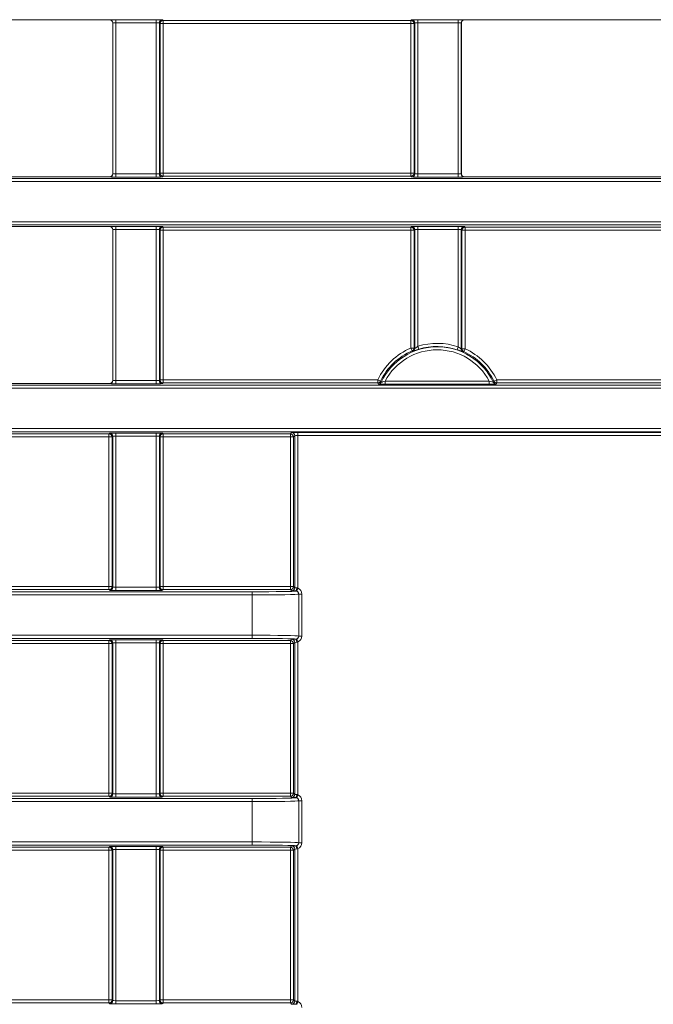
# Model space of a CAD drawing. Header units: millimetres. Extents: x 0 to 1118, y 0 to 864.
# Tile 332 of 390: x 511 to 521, y 613 to 629. Entities that reach past the tile are written whole.
import ezdxf

# ---------------------------------------------------------------- set-up
doc = ezdxf.new("R2010")
doc.units = ezdxf.units.MM

msp = doc.modelspace()

# ---------------------------------------------------------------- linework, layer by layer
at = {"color": 7, "linetype": 'Continuous', "lineweight": 15}
for p, q in [((508.5663, 628.9615), (512.5861, 628.9615)), ((512.6361, 628.9115), (512.6361, 626.4786)), ((518.2664, 626.4786), (518.2664, 628.9115)), ((518.3163, 628.9615), (522.3361, 628.9615)), ((508.5663, 626.4286), (512.5861, 626.4286)), ((518.3163, 626.4286), (522.3361, 626.4286)), ((508.5663, 625.6254), (512.5861, 625.6254)), ((512.6361, 625.5754), (512.6361, 623.1425)), ((517.5129, 623.6581), (517.5129, 625.5772)), ((518.2646, 625.5772), (518.2646, 623.6471)), ((508.5663, 623.0925), (512.5861, 623.0925))]:
    msp.add_line(p, q, dxfattribs=at)
at = {"color": 9, "linetype": 'Continuous', "lineweight": 0}
for p, q in [((512.5861, 628.9615), (512.5879, 628.9633)), ((512.6379, 628.9133), (512.6361, 628.9115)), ((512.6379, 626.4769), (512.6379, 628.9133)), ((512.6879, 628.965), (513.3396, 628.965)), ((512.6879, 628.965), (512.6879, 628.915)), ((513.3396, 628.915), (512.6879, 628.915)), ((512.6879, 628.915), (512.6879, 626.4752)), ((513.3396, 628.965), (513.3396, 628.915)), ((513.3396, 626.4752), (513.3396, 628.915)), ((513.3896, 628.9133), (513.3896, 626.4769)), ((513.401, 628.9019), (513.3896, 628.9133)), ((513.401, 626.4883), (513.401, 628.9019)), ((513.401, 628.9019), (513.451, 628.9019)), ((513.4396, 628.9633), (513.451, 628.9519)), ((513.451, 628.9519), (517.4515, 628.9519)), ((513.451, 628.9519), (513.451, 628.9019)), ((513.451, 628.9019), (513.451, 626.4883)), ((517.4515, 628.9019), (513.451, 628.9019)), ((517.4515, 628.9519), (517.4629, 628.9633)), ((517.4515, 628.9519), (517.4515, 628.9019)), ((517.4515, 628.9019), (517.5015, 628.9019)), ((517.4515, 626.4883), (517.4515, 628.9019)), ((517.5129, 628.9133), (517.5015, 628.9019)), ((517.5015, 628.9019), (517.5015, 626.4883)), ((517.5129, 626.4769), (517.5129, 628.9133)), ((517.5629, 628.965), (518.2146, 628.965)), ((517.5629, 628.915), (517.5629, 628.965)), ((518.2146, 628.915), (517.5629, 628.915)), ((517.5629, 628.915), (517.5629, 626.4752)), ((518.2146, 628.915), (518.2146, 628.965)), ((518.2146, 626.4752), (518.2146, 628.915)), ((518.2646, 628.9133), (518.2646, 626.4769)), ((518.2664, 628.9115), (518.2646, 628.9133)), ((518.3146, 628.9633), (518.3163, 628.9615)), ((470.0133, 626.4029), (609.6392, 626.4029)), ((609.6392, 626.3529), (470.0133, 626.3529)), ((512.5879, 626.4269), (512.5861, 626.4286)), ((512.6361, 626.4786), (512.6379, 626.4769)), ((512.6879, 626.4752), (512.6879, 626.4252)), ((512.6879, 626.4752), (513.3396, 626.4752)), ((513.3396, 626.4252), (512.6879, 626.4252)), ((513.3396, 626.4752), (513.3396, 626.4252)), ((513.3896, 626.4769), (513.401, 626.4883)), ((513.401, 626.4883), (513.451, 626.4883)), ((513.451, 626.4383), (513.4396, 626.4269)), ((513.451, 626.4883), (513.451, 626.4383)), ((513.451, 626.4883), (517.4515, 626.4883)), ((517.4515, 626.4383), (513.451, 626.4383)), ((517.4515, 626.4883), (517.5015, 626.4883)), ((517.4515, 626.4883), (517.4515, 626.4383)), ((517.4629, 626.4269), (517.4515, 626.4383)), ((517.5015, 626.4883), (517.5129, 626.4769)), ((517.5629, 626.4252), (517.5629, 626.4752)), ((517.5629, 626.4752), (518.2146, 626.4752)), ((518.2146, 626.4252), (517.5629, 626.4252)), ((518.2146, 626.4252), (518.2146, 626.4752)), ((518.2646, 626.4769), (518.2664, 626.4786)), ((518.3163, 626.4286), (518.3146, 626.4269)), ((470.0133, 625.7012), (609.6392, 625.7012)), ((609.6392, 625.6512), (470.0133, 625.6512)), ((512.5861, 625.6254), (512.5879, 625.6272)), ((512.6379, 625.5772), (512.6361, 625.5754)), ((512.6379, 623.1408), (512.6379, 625.5772)), ((512.6879, 625.6289), (513.3396, 625.6289)), ((512.6879, 625.5789), (512.6879, 625.6289)), ((513.3396, 625.5789), (512.6879, 625.5789)), ((512.6879, 625.5789), (512.6879, 623.1391)), ((513.3396, 625.5789), (513.3396, 625.6289)), ((513.3396, 623.1391), (513.3396, 625.5789)), ((513.3896, 625.5772), (513.3896, 623.1408)), ((513.401, 625.5658), (513.3896, 625.5772)), ((513.401, 623.1521), (513.401, 625.5658)), ((513.401, 625.5658), (513.451, 625.5658)), ((513.4396, 625.6272), (513.451, 625.6158)), ((513.451, 625.6158), (517.4515, 625.6158)), ((513.451, 625.5658), (513.451, 625.6158)), ((517.4515, 625.5658), (513.451, 625.5658)), ((513.451, 625.5658), (513.451, 623.1521)), ((517.4515, 625.6158), (517.4629, 625.6272)), ((517.4515, 625.5658), (517.4515, 625.6158)), ((517.4515, 625.5658), (517.5015, 625.5658)), ((517.4515, 623.6656), (517.4515, 625.5658)), ((517.5129, 625.5772), (517.5015, 625.5658)), ((517.5015, 625.5658), (517.5015, 623.6656)), ((517.5629, 625.6289), (518.2146, 625.6289)), ((517.5629, 625.5789), (517.5629, 625.6289)), ((518.2146, 625.5789), (517.5629, 625.5789)), ((517.5629, 625.5789), (517.5629, 623.693)), ((518.2146, 625.5789), (518.2146, 625.6289)), ((518.2146, 623.6849), (518.2146, 625.5789)), ((518.276, 625.5658), (518.2646, 625.5772)), ((518.276, 623.6544), (518.276, 625.5658)), ((518.276, 625.5658), (518.326, 625.5658)), ((518.3146, 625.6272), (518.326, 625.6158)), ((518.326, 625.6158), (522.3265, 625.6158)), ((518.326, 625.5658), (518.326, 625.6158)), ((518.326, 625.5658), (518.326, 623.6544)), ((522.3265, 625.5658), (518.326, 625.5658)), ((517.4515, 623.6656), (517.5015, 623.6656)), ((517.4714, 623.6198), (517.4515, 623.6656)), ((517.5015, 623.6656), (517.5129, 623.6581)), ((517.5777, 623.6453), (517.5629, 623.693)), ((518.1986, 623.6375), (518.2146, 623.6849)), ((518.2646, 623.6471), (518.276, 623.6544)), ((518.276, 623.6544), (518.326, 623.6544)), ((518.3049, 623.6091), (518.326, 623.6544)), ((470.0133, 623.0668), (585.7614, 623.0668)), ((585.7614, 623.0168), (470.0133, 623.0168)), ((512.5879, 623.0908), (512.5861, 623.0925)), ((512.6361, 623.1425), (512.6379, 623.1408)), ((512.6879, 623.0891), (512.6879, 623.1391)), ((512.6879, 623.1391), (513.3396, 623.1391)), ((513.3396, 623.0891), (512.6879, 623.0891)), ((513.3396, 623.0891), (513.3396, 623.1391)), ((513.3896, 623.1408), (513.401, 623.1521)), ((513.401, 623.1521), (513.451, 623.1521)), ((513.451, 623.1022), (513.4396, 623.0908)), ((513.451, 623.1022), (513.451, 623.1521)), ((513.451, 623.1521), (516.9153, 623.1521)), ((516.9153, 623.1022), (513.451, 623.1022)), ((516.9153, 623.1022), (516.9153, 623.1521)), ((516.9153, 623.1521), (516.9602, 623.1303)), ((516.9263, 623.0847), (516.9153, 623.1022)), ((517.0373, 623.0829), (517.0373, 623.1329)), ((517.0373, 623.1329), (518.7152, 623.1329)), ((518.7152, 623.0829), (517.0373, 623.0829)), ((518.7152, 623.0829), (518.7152, 623.1329)), ((518.7922, 623.1303), (518.8372, 623.1521)), ((518.8372, 623.1022), (518.8262, 623.0847)), ((518.8372, 623.1521), (518.8372, 623.1022)), ((518.8372, 623.1521), (522.3265, 623.1521)), ((522.3265, 623.1022), (518.8372, 623.1022)), ((470.0133, 622.3651), (585.7614, 622.3651)), ((585.7614, 622.3151), (470.0133, 622.3151)), ((508.576, 622.2797), (512.5765, 622.2797)), ((512.5765, 622.2297), (508.576, 622.2297)), ((512.5765, 622.2797), (512.5879, 622.2911)), ((512.5765, 622.2797), (512.5765, 622.2297)), ((512.5765, 619.816), (512.5765, 622.2297)), ((512.5765, 622.2297), (512.6265, 622.2297)), ((512.6379, 622.2411), (512.6265, 622.2297)), ((512.6265, 622.2297), (512.6265, 619.816)), ((512.6379, 619.8047), (512.6379, 622.2411)), ((512.6879, 622.2928), (513.3396, 622.2928)), ((512.6879, 622.2428), (512.6879, 622.2928)), ((513.3396, 622.2428), (512.6879, 622.2428)), ((512.6879, 622.2428), (512.6879, 619.8029)), ((513.3396, 622.2428), (513.3396, 622.2928)), ((513.3396, 619.8029), (513.3396, 622.2428)), ((513.3896, 622.2411), (513.3896, 619.8047)), ((513.401, 622.2297), (513.3896, 622.2411)), ((513.401, 619.816), (513.401, 622.2297)), ((513.401, 622.2297), (513.451, 622.2297)), ((513.4396, 622.2911), (513.451, 622.2797)), ((513.451, 622.2797), (515.5053, 622.2797)), ((513.451, 622.2297), (513.451, 622.2797)), ((513.451, 622.2297), (513.451, 619.816)), ((515.5053, 622.2297), (513.451, 622.2297)), ((515.5053, 622.2797), (515.5254, 622.2998)), ((515.5053, 622.2297), (515.5053, 622.2797)), ((515.5553, 622.2297), (515.5053, 622.2297)), ((515.5053, 619.816), (515.5053, 622.2297)), ((515.5754, 622.2498), (515.5553, 622.2297)), ((515.5553, 622.2297), (515.5553, 619.816)), ((515.5754, 619.7959), (515.5754, 622.2498)), ((515.6254, 622.3015), (571.1521, 622.3015)), ((515.6254, 622.3015), (515.6254, 622.2515)), ((571.1521, 622.2515), (515.6254, 622.2515)), ((515.6254, 622.2515), (515.6254, 619.788)), ((470.0133, 619.7307), (514.8892, 619.7307)), ((514.8892, 619.6807), (470.0133, 619.6807)), ((508.576, 619.816), (512.5765, 619.816)), ((512.5765, 619.766), (508.576, 619.766)), ((512.5765, 619.816), (512.5765, 619.766)), ((512.5765, 619.816), (512.6265, 619.816)), ((512.5879, 619.7547), (512.5765, 619.766)), ((512.6265, 619.816), (512.6379, 619.8047)), ((512.6879, 619.7529), (512.6879, 619.8029)), ((512.6879, 619.8029), (513.3396, 619.8029)), ((513.3396, 619.7529), (512.6879, 619.7529)), ((513.3396, 619.7529), (513.3396, 619.8029)), ((513.3896, 619.8047), (513.401, 619.816)), ((513.401, 619.816), (513.451, 619.816)), ((513.451, 619.766), (513.4396, 619.7547)), ((513.451, 619.766), (513.451, 619.816)), ((513.451, 619.816), (515.5053, 619.816)), ((515.5053, 619.766), (513.451, 619.766)), ((514.8892, 619.6807), (514.8892, 619.7307)), ((514.8892, 619.0289), (514.8892, 619.6807)), ((515.5053, 619.766), (515.5053, 619.816)), ((515.5053, 619.816), (515.5553, 619.816)), ((515.5254, 619.7459), (515.5053, 619.766)), ((515.5553, 619.816), (515.5754, 619.7959)), ((515.5891, 619.7427), (515.5908, 619.7443)), ((515.608, 619.7411), (515.6254, 619.788)), ((515.6407, 619.6942), (515.6391, 619.6927)), ((515.6391, 619.6927), (515.6391, 619.0169)), ((515.6407, 619.0154), (515.6407, 619.6942)), ((515.6407, 619.6942), (515.6906, 619.6942)), ((515.6906, 619.6942), (515.6906, 619.0154)), ((470.0133, 619.0289), (514.8892, 619.0289)), ((514.8892, 618.9789), (514.8892, 619.0289)), ((514.8892, 618.9789), (470.0133, 618.9789)), ((508.576, 618.9436), (512.5765, 618.9436)), ((512.5765, 618.8936), (508.576, 618.8936)), ((512.5765, 618.9436), (512.5879, 618.9549)), ((512.5765, 618.9436), (512.5765, 618.8936)), ((512.5765, 616.4799), (512.5765, 618.8936)), ((512.5765, 618.8936), (512.6265, 618.8936)), ((512.6379, 618.905), (512.6265, 618.8936)), ((512.6265, 618.8936), (512.6265, 616.4799)), ((512.6379, 616.4685), (512.6379, 618.905)), ((512.6879, 618.9567), (513.3396, 618.9567)), ((512.6879, 618.9067), (512.6879, 618.9567)), ((513.3396, 618.9067), (512.6879, 618.9067)), ((512.6879, 618.9067), (512.6879, 616.4668)), ((513.3396, 618.9067), (513.3396, 618.9567)), ((513.3396, 616.4668), (513.3396, 618.9067)), ((513.3896, 618.905), (513.3896, 616.4685)), ((513.401, 618.8936), (513.3896, 618.905)), ((513.401, 616.4799), (513.401, 618.8936)), ((513.401, 618.8936), (513.451, 618.8936)), ((513.4396, 618.9549), (513.451, 618.9436)), ((513.451, 618.9436), (515.5053, 618.9436)), ((513.451, 618.8936), (513.451, 618.9436)), ((515.5053, 618.8936), (513.451, 618.8936)), ((513.451, 618.8936), (513.451, 616.4799)), ((515.5053, 618.9436), (515.5254, 618.9637)), ((515.5053, 618.8936), (515.5053, 618.9436)), ((515.5553, 618.8936), (515.5053, 618.8936)), ((515.5053, 616.4799), (515.5053, 618.8936)), ((515.5754, 618.9137), (515.5553, 618.8936)), ((515.5553, 618.8936), (515.5553, 616.4799)), ((515.5754, 616.4598), (515.5754, 618.9137)), ((515.5908, 618.9653), (515.5891, 618.9669)), ((515.608, 618.9685), (515.6254, 618.9216)), ((515.6254, 618.9216), (515.6254, 616.4519)), ((515.6391, 619.0169), (515.6407, 619.0154)), ((515.6407, 619.0154), (515.6906, 619.0154)), ((470.0133, 616.3946), (514.8892, 616.3946)), ((514.8892, 616.3446), (470.0133, 616.3446)), ((508.576, 616.4799), (512.5765, 616.4799)), ((512.5765, 616.4299), (508.576, 616.4299)), ((512.5765, 616.4799), (512.6265, 616.4799)), ((512.5765, 616.4799), (512.5765, 616.4299)), ((512.5879, 616.4186), (512.5765, 616.4299)), ((512.6265, 616.4799), (512.6379, 616.4685)), ((512.6879, 616.4168), (512.6879, 616.4668)), ((512.6879, 616.4668), (513.3396, 616.4668)), ((513.3396, 616.4168), (512.6879, 616.4168)), ((513.3396, 616.4168), (513.3396, 616.4668)), ((513.3896, 616.4685), (513.401, 616.4799)), ((513.401, 616.4799), (513.451, 616.4799)), ((513.451, 616.4299), (513.4396, 616.4186)), ((513.451, 616.4299), (513.451, 616.4799)), ((513.451, 616.4799), (515.5053, 616.4799)), ((515.5053, 616.4299), (513.451, 616.4299)), ((514.8892, 616.3446), (514.8892, 616.3946)), ((514.8892, 615.6928), (514.8892, 616.3446)), ((515.5053, 616.4299), (515.5053, 616.4799)), ((515.5053, 616.4799), (515.5553, 616.4799)), ((515.5254, 616.4098), (515.5053, 616.4299)), ((515.5553, 616.4799), (515.5754, 616.4598)), ((515.5891, 616.4066), (515.5908, 616.4082)), ((515.608, 616.405), (515.6254, 616.4519)), ((515.6407, 616.3581), (515.6391, 616.3566)), ((515.6391, 616.3566), (515.6391, 615.6808)), ((515.6407, 615.6793), (515.6407, 616.3581)), ((515.6407, 616.3581), (515.6906, 616.3581)), ((515.6906, 616.3581), (515.6906, 615.6793)), ((470.0133, 615.6928), (514.8892, 615.6928)), ((514.8892, 615.6428), (514.8892, 615.6928)), ((514.8892, 615.6428), (470.0133, 615.6428)), ((508.576, 615.6075), (512.5765, 615.6075)), ((512.5765, 615.5575), (508.576, 615.5575)), ((512.5765, 615.6075), (512.5879, 615.6188)), ((512.5765, 615.6075), (512.5765, 615.5575)), ((512.5765, 613.1438), (512.5765, 615.5575)), ((512.5765, 615.5575), (512.6265, 615.5575)), ((512.6379, 615.5688), (512.6265, 615.5575)), ((512.6265, 615.5575), (512.6265, 613.1438)), ((512.6379, 613.1324), (512.6379, 615.5688)), ((512.6879, 615.6206), (513.3396, 615.6206)), ((512.6879, 615.5706), (512.6879, 615.6206)), ((513.3396, 615.5706), (512.6879, 615.5706)), ((512.6879, 615.5706), (512.6879, 613.1307)), ((513.3396, 615.5706), (513.3396, 615.6206)), ((513.3396, 613.1307), (513.3396, 615.5706)), ((513.3896, 615.5688), (513.3896, 613.1324)), ((513.401, 615.5575), (513.3896, 615.5688)), ((513.401, 613.1438), (513.401, 615.5575)), ((513.401, 615.5575), (513.451, 615.5575)), ((513.4396, 615.6188), (513.451, 615.6075)), ((513.451, 615.6075), (515.5053, 615.6075)), ((513.451, 615.5575), (513.451, 615.6075)), ((513.451, 615.5575), (513.451, 613.1438)), ((515.5053, 615.5575), (513.451, 615.5575)), ((515.5053, 615.6075), (515.5254, 615.6276)), ((515.5053, 615.5575), (515.5053, 615.6075)), ((515.5553, 615.5575), (515.5053, 615.5575)), ((515.5053, 613.1438), (515.5053, 615.5575)), ((515.5754, 615.5776), (515.5553, 615.5575)), ((515.5553, 615.5575), (515.5553, 613.1438)), ((515.5754, 613.1237), (515.5754, 615.5776)), ((515.5908, 615.6292), (515.5891, 615.6308)), ((515.608, 615.6324), (515.6254, 615.5855)), ((515.6254, 615.5855), (515.6254, 613.1158)), ((515.6391, 615.6808), (515.6407, 615.6793)), ((515.6407, 615.6793), (515.6906, 615.6793)), ((509.0912, 613.1438), (512.5765, 613.1438)), ((512.5765, 613.0938), (509.0912, 613.0938)), ((512.5765, 613.1438), (512.6265, 613.1438)), ((512.5765, 613.1438), (512.5765, 613.0938)), ((512.5879, 613.0824), (512.5765, 613.0938)), ((512.6265, 613.1438), (512.6379, 613.1324)), ((512.6879, 613.0807), (512.6879, 613.1307)), ((512.6879, 613.1307), (513.3396, 613.1307)), ((513.3396, 613.0807), (512.6879, 613.0807)), ((513.3396, 613.0807), (513.3396, 613.1307)), ((513.3896, 613.1324), (513.401, 613.1438)), ((513.401, 613.1438), (513.451, 613.1438)), ((513.451, 613.0938), (513.4396, 613.0824)), ((513.451, 613.0938), (513.451, 613.1438)), ((513.451, 613.1438), (515.5053, 613.1438)), ((515.5053, 613.0938), (513.451, 613.0938)), ((515.5053, 613.0938), (515.5053, 613.1438)), ((515.5053, 613.1438), (515.5553, 613.1438)), ((515.5254, 613.0737), (515.5053, 613.0938)), ((515.5553, 613.1438), (515.5754, 613.1237)), ((515.608, 613.0689), (515.6254, 613.1158))]:
    msp.add_line(p, q, dxfattribs=at)
at = {"color": 9, "linetype": 'Continuous', "lineweight": 0, "flags": 128}
for points in [[(515.5908, 619.7443), (515.5941, 619.7454), (515.5973, 619.7484), (515.6003, 619.753), (515.6029, 619.7593), (515.6051, 619.7668), (515.6067, 619.7754), (515.6077, 619.7847), (515.6081, 619.7943)], [(515.5908, 618.9653), (515.5941, 618.9642), (515.5973, 618.9612), (515.6003, 618.9566), (515.6029, 618.9504), (515.6051, 618.9428), (515.6067, 618.9342), (515.6077, 618.9249), (515.6081, 618.9153)], [(515.5908, 616.4082), (515.5941, 616.4093), (515.5973, 616.4123), (515.6003, 616.4169), (515.6029, 616.4231), (515.6051, 616.4307), (515.6067, 616.4393), (515.6077, 616.4486), (515.6081, 616.4582)], [(515.5908, 615.6292), (515.5941, 615.6281), (515.5973, 615.6251), (515.6003, 615.6205), (515.6029, 615.6142), (515.6051, 615.6067), (515.6067, 615.5981), (515.6077, 615.5888), (515.6081, 615.5792)], [(515.5908, 613.0721), (515.5941, 613.0732), (515.5973, 613.0761), (515.6003, 613.0808), (515.6029, 613.087), (515.6051, 613.0946), (515.6067, 613.1032), (515.6077, 613.1124), (515.6081, 613.1221)]]:
    msp.add_lwpolyline(points, dxfattribs=at)
at = {"color": 9, "linetype": 'Continuous', "lineweight": 0}
for centre, radius, start, end in [((512.5879, 628.9133), 0.05, 0.02044, 89.97956), ((513.4396, 628.9133), 0.05, 90.02044, 179.97956), ((513.451, 628.9019), 0.05, 90.02044, 179.97956), ((517.4515, 628.9019), 0.05, 0.02044, 89.97956), ((517.4629, 628.9133), 0.05, 0.02044, 89.97956), ((518.3146, 628.9133), 0.05, 90.02044, 179.97956), ((512.5879, 626.4769), 0.05, 270.02044, 359.97956), ((513.4396, 626.4769), 0.05, 180.02044, 269.97956), ((513.451, 626.4883), 0.05, 180.02044, 269.97956), ((517.4515, 626.4883), 0.05, 270.02044, 359.97956), ((517.4629, 626.4769), 0.05, 270.02044, 359.97956), ((518.3146, 626.4769), 0.05, 180.02044, 269.97956), ((512.5879, 625.5772), 0.05, 0.02044, 89.97956), ((513.4396, 625.5772), 0.05, 90.02044, 179.97956), ((513.451, 625.5658), 0.05, 90.02044, 179.97956), ((517.4515, 625.5658), 0.05, 0.02044, 89.97956), ((517.4629, 625.5772), 0.05, 0.02044, 89.97956), ((518.3146, 625.5772), 0.05, 90.02044, 179.97956), ((518.326, 625.5658), 0.05, 90.02044, 179.97956), ((517.8762, 622.6854), 1.0683, 113.42566, 154.09215), ((517.8762, 622.6854), 1.0009, 25.31254, 154.68746), ((517.4515, 623.6657), 0.05, 293.43805, 359.98761), ((517.8762, 622.6854), 1.0552, 71.2977, 107.2751), ((518.3146, 623.6471), 0.05, 180.0121, 245.48575), ((518.326, 623.6544), 0.05, 180.012, 245.09281), ((517.8762, 622.6854), 1.0683, 25.90785, 65.10481), ((517.8762, 622.6854), 0.9509, 28.0804, 151.9196), ((515.4864, 620.7352), 3.5016, 55.24587, 55.46569), ((520.2891, 620.6435), 3.5681, 123.78464, 123.99868), ((512.5879, 623.1408), 0.05, 270.02044, 359.97956), ((513.4396, 623.1408), 0.05, 180.02044, 269.97956), ((513.451, 623.1522), 0.05, 180.02044, 269.97956), ((516.9153, 623.1522), 0.05, 270.01174, 334.08041), ((519.9736, 625.1072), 3.604, 213.26741, 213.59158), ((515.7893, 625.1004), 3.5915, 326.40786, 326.73315), ((518.8262, 623.1347), 0.05, 205.32443, 269.98811), ((518.8372, 623.1522), 0.05, 205.91959, 269.98826), ((512.5765, 622.2297), 0.05, 0.02044, 89.97956), ((512.5879, 622.241), 0.05, 0.02044, 89.97956), ((513.4396, 622.241), 0.05, 90.02044, 179.97956), ((513.451, 622.2297), 0.05, 90.02044, 179.97956), ((515.5053, 622.2297), 0.05, 0.02044, 89.97956), ((515.5254, 622.2498), 0.05, 0.02044, 89.97956), ((512.5765, 619.816), 0.05, 270.02044, 359.97956), ((512.5879, 619.8047), 0.05, 270.02044, 359.97956), ((513.4396, 619.8047), 0.05, 180.02044, 269.97956), ((513.451, 619.816), 0.05, 180.02044, 269.97956), ((515.5053, 619.816), 0.05, 270.02044, 359.97956), ((515.5254, 619.7959), 0.05, 270.02044, 359.97956), ((515.5891, 619.6927), 0.05, 0.02044, 89.97956), ((512.5765, 618.8936), 0.05, 0.02044, 89.97956), ((512.5879, 618.9049), 0.05, 0.02044, 89.97956), ((513.4396, 618.9049), 0.05, 90.02044, 179.97956), ((513.451, 618.8936), 0.05, 90.02044, 179.97956), ((515.5053, 618.8936), 0.05, 0.02044, 89.97956), ((515.5254, 618.9137), 0.05, 0.02044, 89.97956), ((515.5891, 619.017), 0.05, 270.02044, 359.97956), ((512.5765, 616.4799), 0.05, 270.02044, 359.97956), ((512.5879, 616.4686), 0.05, 270.02044, 359.97956), ((513.4396, 616.4686), 0.05, 180.02044, 269.97956), ((513.451, 616.4799), 0.05, 180.02044, 269.97956), ((515.5053, 616.4799), 0.05, 270.02044, 359.97956), ((515.5254, 616.4598), 0.05, 270.02044, 359.97956), ((515.5891, 616.3565), 0.05, 0.02044, 89.97956), ((512.5765, 615.5574), 0.05, 0.02044, 89.97956), ((512.5879, 615.5688), 0.05, 0.02044, 89.97956), ((513.4396, 615.5688), 0.05, 90.02044, 179.97956), ((513.451, 615.5574), 0.05, 90.02044, 179.97956), ((515.5053, 615.5574), 0.05, 0.02044, 89.97956), ((515.5254, 615.5776), 0.05, 0.02044, 89.97956), ((515.5891, 615.6808), 0.05, 270.02044, 359.97956), ((512.5765, 613.1438), 0.05, 270.02044, 359.97956), ((512.5879, 613.1325), 0.05, 270.02044, 359.97956), ((513.4396, 613.1325), 0.05, 180.02044, 269.97956), ((513.451, 613.1438), 0.05, 180.02044, 269.97956), ((515.5053, 613.1438), 0.05, 270.02044, 359.97956), ((515.5254, 613.1237), 0.05, 270.02044, 359.97956)]:
    msp.add_arc(centre, radius, start, end, dxfattribs=at)
at = {"color": 7, "linetype": 'Continuous', "lineweight": 15}
for centre, radius, start, end in [((517.4629, 623.6582), 0.05, 293.03388, 359.9875), ((517.8762, 622.6854), 1.0053, 71.2977, 107.2751), ((517.8762, 622.6854), 1.0183, 113.42566, 154.09215), ((517.8762, 622.6854), 1.0183, 25.90785, 65.10481), ((516.9263, 623.1347), 0.05, 270.01189, 334.67557)]:
    msp.add_arc(centre, radius, start, end, dxfattribs=at)
for centre, major_axis, start_param, end_param in [((512.5861, 628.9115), (0.0354, 0.0354), 5.4979394, 7.0684312), ((518.3164, 628.9115), (0.0354, -0.0354), 2.3563468, 3.9268385), ((512.5861, 626.4787), (0.0354, -0.0354), 5.4979394, 7.0684312), ((518.3164, 626.4787), (0.0354, 0.0354), 2.3563468, 3.9268385), ((512.5861, 625.5754), (0.0354, 0.0354), 5.4979394, 7.0684312), ((512.5861, 623.1425), (0.0354, -0.0354), 5.4979394, 7.0684312)]:
    msp.add_ellipse(centre, major_axis=major_axis, ratio=0.9996955, start_param=start_param, end_param=end_param, dxfattribs=at)
at = {"color": 9, "linetype": 'Continuous', "lineweight": 0}
for centre, major_axis, ratio, start_param, end_param in [((512.6879, 628.9632), (0.1, 0), 0.0174551, 1.5707963, 3.1241394), ((512.6879, 628.9133), (0.05, 0), 0.0349101, 1.5707963, 3.1241394), ((513.3396, 628.9632), (0.1, 0), 0.0174551, 0.0174533, 1.5707963), ((513.3396, 628.9133), (0.05, 0), 0.0349101, 0.0174533, 1.5707963), ((517.5629, 628.9632), (0.1, 0), 0.0174551, 1.5707963, 3.1241394), ((517.5629, 628.9133), (0.05, 0), 0.0349101, 1.5707963, 3.1241394), ((518.2146, 628.9632), (0.1, 0), 0.0174551, 0.0174533, 1.5707963), ((518.2146, 628.9133), (0.05, 0), 0.0349101, 0.0174533, 1.5707963), ((512.6879, 626.4269), (0.1, 0), 0.0174551, 3.1590459, 4.712389), ((512.6879, 626.4769), (0.05, 0), 0.0349101, 3.1590459, 4.712389), ((513.3396, 626.4769), (0.05, 0), 0.0349101, 4.712389, 6.265732), ((513.3396, 626.4269), (0.1, 0), 0.0174551, 4.712389, 6.265732), ((517.5629, 626.4269), (0.1, 0), 0.0174551, 3.1590459, 4.712389), ((517.5629, 626.4769), (0.05, 0), 0.0349101, 3.1590459, 4.712389), ((518.2146, 626.4769), (0.05, 0), 0.0349101, 4.712389, 6.265732), ((518.2146, 626.4269), (0.1, 0), 0.0174551, 4.712389, 6.265732), ((512.6879, 625.6271), (0.1, 0), 0.0174551, 1.5707963, 3.1241394), ((512.6879, 625.5771), (0.05, 0), 0.0349101, 1.5707963, 3.1241394), ((513.3396, 625.6271), (0.1, 0), 0.0174551, 0.0174533, 1.5707963), ((513.3396, 625.5771), (0.05, 0), 0.0349101, 0.0174533, 1.5707963), ((517.5629, 625.6271), (0.1, 0), 0.0174551, 1.5707963, 3.1241394), ((517.5629, 625.5771), (0.05, 0), 0.0349101, 1.5707963, 3.1241394), ((518.2146, 625.6271), (0.1, 0), 0.0174551, 0.0174533, 1.5707963), ((518.2146, 625.5771), (0.05, 0), 0.0349101, 0.0174533, 1.5707963), ((512.6879, 623.0908), (0.1, 0), 0.0174551, 3.1590459, 4.712389), ((512.6879, 623.1408), (0.05, 0), 0.0349101, 3.1590459, 4.712389), ((513.3396, 623.1408), (0.05, 0), 0.0349101, 4.712389, 6.265732), ((513.3396, 623.0908), (0.1, 0), 0.0174551, 4.712389, 6.265732), ((512.6879, 622.291), (0.1, 0), 0.0174551, 1.5707963, 3.1241394), ((512.6879, 622.241), (0.05, 0), 0.0349101, 1.5707963, 3.1241394), ((513.3396, 622.291), (0.1, 0), 0.0174551, 0.0174533, 1.5707963), ((513.3396, 622.241), (0.05, 0), 0.0349101, 0.0174533, 1.5707963), ((515.6254, 622.2998), (0.1, 0), 0.0174551, 1.5707963, 3.1241394), ((515.6254, 622.2498), (0.05, 0), 0.0349101, 1.5707963, 3.1241394), ((512.6879, 619.7547), (0.1, 0), 0.0174551, 3.1590459, 4.712389), ((512.6879, 619.8047), (0.05, 0), 0.0349101, 3.1590459, 4.712389), ((513.3396, 619.8047), (0.05, 0), 0.0349101, 4.712389, 6.265732), ((513.3396, 619.7547), (0.1, 0), 0.0174551, 4.712389, 6.265732), ((514.8892, 619.7429), (0.7, 0), 0.0174551, 4.712389, 6.265732), ((514.8892, 619.6929), (0.75, 0), 0.0162914, 4.712389, 6.265732), ((515.6254, 619.746), (0.1, 0), 0.0174551, 3.1590459, 4.3590446), ((515.6254, 619.796), (0.05, 0), 0.0349101, 3.1590459, 4.3590446), ((515.5906, 619.6942), (0.0354, 0.0354), 0.999087, 5.4979394, 6.7139733), ((515.5906, 619.6942), (-0.0707, -0.0707), 0.9996955, 2.3563468, 3.5723807), ((514.8892, 619.0167), (0.75, 0), 0.0162914, 0.0174533, 1.5707963), ((512.6879, 618.9549), (0.1, 0), 0.0174551, 1.5707963, 3.1241394), ((512.6879, 618.9049), (0.05, 0), 0.0349101, 1.5707963, 3.1241394), ((513.3396, 618.9549), (0.1, 0), 0.0174551, 0.0174533, 1.5707963), ((513.3396, 618.9049), (0.05, 0), 0.0349101, 0.0174533, 1.5707963), ((514.8892, 618.9667), (0.7, 0), 0.0174551, 0.0174533, 1.5707963), ((515.6254, 618.9636), (0.1, 0), 0.0174551, 1.9241407, 3.1241394), ((515.6254, 618.9137), (0.05, 0), 0.0349101, 1.9241407, 3.1241394), ((515.5906, 619.0154), (0.0354, -0.0354), 0.999087, 5.8523973, 7.0684312), ((515.5906, 619.0154), (-0.0707, 0.0707), 0.9996955, 2.7108046, 3.9268385), ((512.6879, 616.4186), (0.1, 0), 0.0174551, 3.1590459, 4.712389), ((512.6879, 616.4686), (0.05, 0), 0.0349101, 3.1590459, 4.712389), ((513.3396, 616.4686), (0.05, 0), 0.0349101, 4.712389, 6.265732), ((513.3396, 616.4186), (0.1, 0), 0.0174551, 4.712389, 6.265732), ((514.8892, 616.4068), (0.7, 0), 0.0174551, 4.712389, 6.265732), ((514.8892, 616.3568), (0.75, 0), 0.0162914, 4.712389, 6.265732), ((515.6254, 616.4099), (0.1, 0), 0.0174551, 3.1590459, 4.3590446), ((515.6254, 616.4598), (0.05, 0), 0.0349101, 3.1590459, 4.3590446), ((515.5906, 616.3581), (0.0354, 0.0354), 0.999087, 5.4979394, 6.7139733), ((515.5906, 616.3581), (-0.0707, -0.0707), 0.9996955, 2.3563468, 3.5723807), ((514.8892, 615.6806), (0.75, 0), 0.0162914, 0.0174533, 1.5707963), ((512.6879, 615.6188), (0.1, 0), 0.0174551, 1.5707963, 3.1241394), ((512.6879, 615.5688), (0.05, 0), 0.0349101, 1.5707963, 3.1241394), ((513.3396, 615.6188), (0.1, 0), 0.0174551, 0.0174533, 1.5707963), ((513.3396, 615.5688), (0.05, 0), 0.0349101, 0.0174533, 1.5707963), ((514.8892, 615.6306), (0.7, 0), 0.0174551, 0.0174533, 1.5707963), ((515.6254, 615.6275), (0.1, 0), 0.0174551, 1.9241407, 3.1241394), ((515.6254, 615.5775), (0.05, 0), 0.0349101, 1.9241407, 3.1241394), ((515.5906, 615.6793), (0.0354, -0.0354), 0.999087, 5.8523973, 7.0684312), ((515.5906, 615.6793), (-0.0707, 0.0707), 0.9996955, 2.7108046, 3.9268385), ((512.6879, 613.0825), (0.1, 0), 0.0174551, 3.1590459, 4.712389), ((512.6879, 613.1325), (0.05, 0), 0.0349101, 3.1590459, 4.712389), ((513.3396, 613.1325), (0.05, 0), 0.0349101, 4.712389, 6.265732), ((513.3396, 613.0825), (0.1, 0), 0.0174551, 4.712389, 6.265732), ((515.6254, 613.0737), (0.1, 0), 0.0174551, 3.1590459, 4.3590446), ((515.6254, 613.1237), (0.05, 0), 0.0349101, 3.1590459, 4.3590446), ((515.5906, 613.022), (-0.0707, -0.0707), 0.9996955, 2.3563468, 3.5723807)]:
    msp.add_ellipse(centre, major_axis=major_axis, ratio=ratio, start_param=start_param, end_param=end_param, dxfattribs=at)
at = {"color": 7, "linetype": 'Continuous', "lineweight": 15}
for points, knots in [([(517.4941, 623.6161), (517.4942, 623.6162), (517.4979, 623.6175), (517.5152, 623.6241), (517.5437, 623.6343), (517.5664, 623.6416), (517.5777, 623.6453)], [0, 0, 0, 0, 0.0077316, 0.34056793, 0.67202955, 1, 1, 1, 1]), ([(518.1986, 623.6375), (518.2074, 623.6345), (518.2267, 623.6278), (518.2475, 623.6199), (518.2563, 623.6163), (518.2577, 623.6158)], [0, 0, 0, 0, 0.4113861, 0.9080713, 1, 1, 1, 1]), ([(516.9598, 623.0834), (516.96, 623.0834), (516.9689, 623.0832), (516.9966, 623.083), (517.0237, 623.083), (517.0373, 623.0829)], [0, 0, 0, 0, 0.0162443, 0.5088668, 1, 1, 1, 1]), ([(518.7152, 623.0829), (518.7271, 623.083), (518.7402, 623.083), (518.7517, 623.083), (518.7527, 623.0831)], [0, 0, 0, 0, 0.9101781, 1, 1, 1, 1])]:
    msp.add_open_spline(points, degree=3, knots=knots, dxfattribs=at)
at = {"color": 9, "linetype": 'Continuous', "lineweight": 0}
for points, knots in [([(517.5629, 623.693), (517.5506, 623.6853), (517.5388, 623.6772), (517.52, 623.6632), (517.5131, 623.6578), (517.5129, 623.6581)], [0, 0, 0, 0, 0.5, 0.5, 1, 1, 1, 1]), ([(518.2646, 623.6471), (518.2643, 623.6468), (518.2572, 623.6529), (518.2385, 623.6678), (518.2268, 623.6766), (518.2146, 623.6849)], [0, 0, 0, 0, 0.5, 0.5, 1, 1, 1, 1]), ([(517.4824, 623.6121), (517.4827, 623.6121), (517.4835, 623.6122), (517.4897, 623.6145), (517.4941, 623.6161)], [0, 0, 0, 0, 0.3029506, 1, 1, 1, 1]), ([(518.2577, 623.6158), (518.2638, 623.6134), (518.2772, 623.6081), (518.2905, 623.6026), (518.2927, 623.602), (518.2939, 623.6016)], [0, 0, 0, 0, 0.29029459, 0.64312031, 1, 1, 1, 1]), ([(516.9263, 623.0847), (516.9264, 623.0846), (516.9271, 623.0844), (516.9351, 623.0839), (516.9513, 623.0836), (516.9598, 623.0834)], [0, 0, 0, 0, 0.12192182, 0.54305298, 1, 1, 1, 1]), ([(517.0373, 623.1329), (517.0225, 623.1279), (517.0076, 623.1231), (516.9884, 623.1175), (516.9826, 623.1158), (516.9741, 623.1136), (516.9715, 623.1131), (516.9715, 623.1133)], [0, 0, 0, 0, 0.5, 0.5, 0.75, 0.75, 1, 1, 1, 1]), ([(518.781, 623.1133), (518.7809, 623.1129), (518.7706, 623.1155), (518.745, 623.1231), (518.73, 623.1279), (518.7152, 623.1329)], [0, 0, 0, 0, 0.5, 0.5, 1, 1, 1, 1]), ([(518.7527, 623.0831), (518.7626, 623.0831), (518.7826, 623.0833), (518.8061, 623.0836), (518.8227, 623.0841), (518.825, 623.0845), (518.8262, 623.0847)], [0, 0, 0, 0, 0.2507929, 0.5060211, 0.7528574, 1, 1, 1, 1]), ([(515.608, 619.7411), (515.6063, 619.7418), (515.6044, 619.7423), (515.6026, 619.7428), (515.5997, 619.7435), (515.5968, 619.744), (515.5941, 619.7442), (515.5929, 619.7443), (515.5918, 619.7443), (515.5908, 619.7443)], [0, 0, 0, 0, 0.000022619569, 0.000022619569, 0.000022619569, 0.000060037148, 0.000060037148, 0.000060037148, 0.000075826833, 0.000075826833, 0.000075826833, 0.000075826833]), ([(515.6081, 619.7943), (515.6108, 619.7943), (515.6136, 619.7938), (515.6162, 619.7929), (515.6175, 619.7925), (515.6188, 619.7919), (515.62, 619.7913), (515.6219, 619.7904), (515.6237, 619.7893), (515.6254, 619.788)], [0, 0, 0, 0, 0.000034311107, 0.000034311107, 0.000034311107, 0.00005057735, 0.00005057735, 0.00005057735, 0.000075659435, 0.000075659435, 0.000075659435, 0.000075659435]), ([(515.5908, 618.9653), (515.5925, 618.9653), (515.5943, 618.9654), (515.5961, 618.9656), (515.5986, 618.9659), (515.6013, 618.9664), (515.604, 618.9672), (515.6053, 618.9676), (515.6067, 618.968), (515.608, 618.9685)], [0, 0, 0, 0, 0.000025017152, 0.000025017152, 0.000025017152, 0.000058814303, 0.000058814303, 0.000058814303, 0.000075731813, 0.000075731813, 0.000075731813, 0.000075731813]), ([(515.6254, 618.9216), (515.6229, 618.9198), (515.6202, 618.9183), (515.6174, 618.9172), (515.6161, 618.9167), (515.6148, 618.9162), (515.6135, 618.9159), (515.6117, 618.9155), (515.6098, 618.9153), (515.6081, 618.9153)], [0, 0, 0, 0, 0.000036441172, 0.000036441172, 0.000036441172, 0.000053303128, 0.000053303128, 0.000053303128, 0.000075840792, 0.000075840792, 0.000075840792, 0.000075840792]), ([(515.608, 616.405), (515.6063, 616.4057), (515.6044, 616.4062), (515.6026, 616.4067), (515.5997, 616.4074), (515.5968, 616.4079), (515.5941, 616.4081), (515.5929, 616.4082), (515.5918, 616.4082), (515.5908, 616.4082)], [0, 0, 0, 0, 0.000022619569, 0.000022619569, 0.000022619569, 0.000060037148, 0.000060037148, 0.000060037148, 0.000075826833, 0.000075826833, 0.000075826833, 0.000075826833]), ([(515.6081, 616.4582), (515.6108, 616.4582), (515.6136, 616.4577), (515.6162, 616.4568), (515.6175, 616.4563), (515.6188, 616.4558), (515.62, 616.4552), (515.6219, 616.4543), (515.6237, 616.4531), (515.6254, 616.4519)], [0, 0, 0, 0, 0.000034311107, 0.000034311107, 0.000034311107, 0.00005057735, 0.00005057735, 0.00005057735, 0.000075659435, 0.000075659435, 0.000075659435, 0.000075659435]), ([(515.5908, 615.6292), (515.5925, 615.6292), (515.5943, 615.6293), (515.5961, 615.6295), (515.5986, 615.6298), (515.6013, 615.6303), (515.604, 615.6311), (515.6053, 615.6315), (515.6067, 615.6319), (515.608, 615.6324)], [0, 0, 0, 0, 0.000025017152, 0.000025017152, 0.000025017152, 0.000058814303, 0.000058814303, 0.000058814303, 0.000075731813, 0.000075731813, 0.000075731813, 0.000075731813]), ([(515.6254, 615.5855), (515.6229, 615.5837), (515.6202, 615.5821), (515.6174, 615.5811), (515.6161, 615.5805), (515.6148, 615.5801), (515.6135, 615.5798), (515.6117, 615.5794), (515.6098, 615.5792), (515.6081, 615.5792)], [0, 0, 0, 0, 0.000036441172, 0.000036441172, 0.000036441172, 0.000053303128, 0.000053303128, 0.000053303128, 0.000075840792, 0.000075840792, 0.000075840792, 0.000075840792]), ([(515.6081, 613.1221), (515.6108, 613.1221), (515.6136, 613.1216), (515.6162, 613.1207), (515.6175, 613.1202), (515.6188, 613.1197), (515.62, 613.1191), (515.6219, 613.1182), (515.6237, 613.117), (515.6254, 613.1158)], [0, 0, 0, 0, 0.000034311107, 0.000034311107, 0.000034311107, 0.00005057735, 0.00005057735, 0.00005057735, 0.000075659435, 0.000075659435, 0.000075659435, 0.000075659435])]:
    msp.add_open_spline(points, degree=3, knots=knots, dxfattribs=at)

doc.saveas('drawing.dxf')
